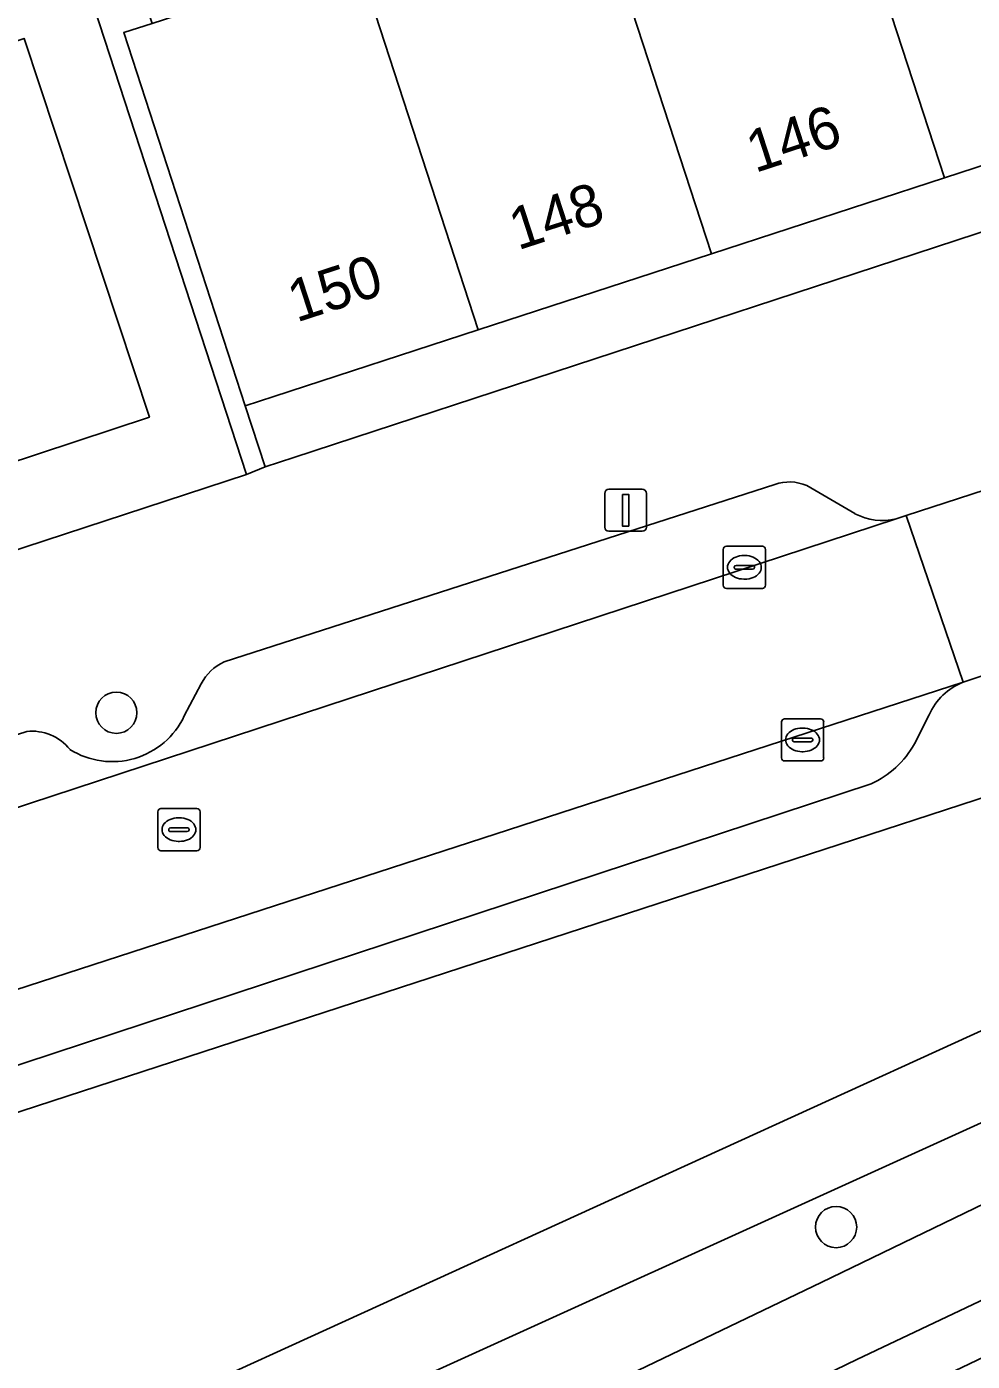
# Model space of a CAD drawing. Extents: x 158086 to 159499, y 382904 to 383981.
# Drawn here: x 159368.25 to 159390.7, y 382954.22 to 382985.89 of the extents above; entities that cross this region are included whole.
import ezdxf

# ---------------------------------------------------------------- set-up
doc = ezdxf.new("R2010")
doc.units = 0
for name, color, linetype in [('IMGEO_Berm_groen', 7, 'Continuous'), ('IMGEO_Boom', 7, 'Continuous'), ('IMGEO_Erf', 7, 'Continuous'), ('IMGEO_Kolk', 7, 'Continuous'), ('IMGEO_Lichtmast', 7, 'Continuous'), ('IMGEO_Pand', 7, 'Continuous'), ('IMGEO_Pand_nummerreeks', 7, 'Continuous'), ('IMGEO_Pand_vergunning_verleend', 7, 'Continuous'), ('IMGEO_Parkeervlak_open', 7, 'Continuous'), ('IMGEO_Rijbaan_lokaal_gesloten', 7, 'Continuous'), ('IMGEO_Rijbaan_lokaal_open', 7, 'Continuous'), ('IMGEO_Rioolput', 7, 'Continuous'), ('IMGEO_Voetpad_open', 7, 'Continuous')]:
    doc.layers.add(name, color=color, linetype=linetype)

msp = doc.modelspace()

# ---------------------------------------------------------------- linework, layer by layer
at = {"layer": 'IMGEO_Berm_groen'}
for points in [[(159399.231, 382965.857), (159397.971, 382969.883), (159341.152, 382951.371), (159343.991, 382942.614), (159358.526, 382947.853), (159366.41, 382950.895)], [(159399.854, 382963.943), (159399.231, 382965.857), (159366.41, 382950.895), (159358.526, 382947.853), (159343.991, 382942.614), (159344.618, 382940.714), (159366.304, 382948.71)], [(159376.06, 382952.292), (159377.646, 382951.556), (159387.109, 382956.089), (159394.875, 382959.851), (159400.37, 382962.358), (159399.854, 382963.943), (159366.304, 382948.71), (159344.618, 382940.714), (159345.302, 382938.641), (159348.236, 382939.606), (159360.99, 382945.438)]]:
    msp.add_lwpolyline(points, close=True, dxfattribs=at)
at = {"layer": 'IMGEO_Boom'}
for centre in [(159370.379, 382969.61), (159387.462, 382957.408)]:
    msp.add_circle(centre, 0.489, dxfattribs=at)
at = {"layer": 'IMGEO_Erf'}
msp.add_lwpolyline([(159337.523, 382963.484), (159373.472, 382975.264), (159368.41, 382990.764), (159364.998, 383001.211), (159363.796, 383000.817), (159361.473, 383000.053), (159332.496, 382990.769)], dxfattribs=at)
msp.add_lwpolyline([(159396.025, 382982.686), (159395.567, 382984.103), (159390.035, 382982.3), (159384.503, 382980.497), (159378.97, 382978.693), (159374.119, 382977.112), (159373.438, 382976.89), (159373.909, 382975.444), (159374.591, 382975.667)], close=True, dxfattribs=at)
at = {"layer": 'IMGEO_Kolk'}
for p, q in [((159384.785, 382972.634), (159384.785, 382973.486)), ((159384.86, 382973.56), (159385.712, 382973.56)), ((159385.273, 382973.34), (159385.298, 382973.34)), ((159385.786, 382973.486), (159385.786, 382972.634)), ((159385.044, 382973.054), (159385.044, 382973.066)), ((159385.482, 382973.017), (159385.084, 382973.017)), ((159385.087, 382973.103), (159385.485, 382973.103)), ((159385.528, 382973.066), (159385.528, 382973.054)), ((159385.296, 382972.78), (159385.271, 382972.78)), ((159385.712, 382972.56), (159384.86, 382972.56)), ((159386.166, 382968.54), (159386.166, 382969.392)), ((159386.241, 382969.466), (159387.093, 382969.466)), ((159386.654, 382969.246), (159386.679, 382969.246)), ((159387.167, 382969.392), (159387.167, 382968.54)), ((159386.425, 382968.96), (159386.425, 382968.972)), ((159386.863, 382968.923), (159386.465, 382968.923)), ((159386.468, 382969.009), (159386.866, 382969.009)), ((159386.909, 382968.972), (159386.909, 382968.96)), ((159386.677, 382968.686), (159386.652, 382968.686)), ((159387.093, 382968.466), (159386.241, 382968.466))]:
    msp.add_line(p, q, dxfattribs=at)
for points in [[(159384.785, 382972.634), (159384.785, 382973.486)], [(159384.86, 382973.56), (159385.712, 382973.56)], [(159385.786, 382973.486), (159385.786, 382972.634)], [(159385.712, 382972.56), (159384.86, 382972.56)], [(159386.166, 382968.54), (159386.166, 382969.392)], [(159386.241, 382969.466), (159387.093, 382969.466)], [(159387.167, 382969.392), (159387.167, 382968.54)], [(159387.093, 382968.466), (159386.241, 382968.466)]]:
    msp.add_lwpolyline(points, dxfattribs=at)
for centre, radius, start, end in [((159384.862, 382973.484), 0.0765, 91.552, 178.448), ((159384.862, 382973.484), 0.0765, 91.552, 178.448), ((159385.71, 382973.484), 0.0765, 1.552, 88.448), ((159385.71, 382973.484), 0.0765, 1.552, 88.448), ((159385.084, 382973.063), 0.0403, 85.8775, 175.7526), ((159385.081, 382973.053), 0.0366, 178.938, 274.7102), ((159385.485, 382973.06), 0.043, 264.8664, 352.4533), ((159385.489, 382973.065), 0.0386, 1.7309, 96.639), ((159384.862, 382972.636), 0.0765, 181.552, 268.448), ((159384.862, 382972.636), 0.0765, 181.552, 268.448), ((159385.71, 382972.636), 0.0765, 271.552, 358.448), ((159385.71, 382972.636), 0.0765, 271.552, 358.448), ((159386.243, 382969.39), 0.0765, 91.552, 178.448), ((159386.243, 382969.39), 0.0765, 91.552, 178.448), ((159387.091, 382969.39), 0.0765, 1.552, 88.448), ((159387.091, 382969.39), 0.0765, 1.552, 88.448), ((159386.465, 382968.969), 0.0403, 85.8775, 175.7526), ((159386.462, 382968.959), 0.0366, 178.938, 274.7102), ((159386.866, 382968.966), 0.043, 264.8664, 352.4533), ((159386.87, 382968.971), 0.0386, 1.7309, 96.639), ((159386.243, 382968.542), 0.0765, 181.552, 268.448), ((159386.243, 382968.542), 0.0765, 181.552, 268.448), ((159387.091, 382968.542), 0.0765, 271.552, 358.448), ((159387.091, 382968.542), 0.0765, 271.552, 358.448)]:
    msp.add_arc(centre, radius, start, end, dxfattribs=at)
for centre, major_axis, ratio, start_param, end_param in [((159385.272, 382973.06), (-0.387, 0.002), 0.722429, 4.712389, 7.853982), ((159385.297, 382973.06), (-0.39, 0.002), 0.717154, 1.570796, 4.712389), ((159386.653, 382968.966), (-0.387, 0.002), 0.722429, 4.712389, 7.853982), ((159386.678, 382968.966), (-0.39, 0.002), 0.717154, 1.570796, 4.712389)]:
    msp.add_ellipse(centre, major_axis=major_axis, ratio=ratio, start_param=start_param, end_param=end_param, dxfattribs=at)
at = {"layer": 'IMGEO_Lichtmast'}
for p, q in [((159382.071, 382974.915), (159382.861, 382974.915)), ((159382.861, 382974.915), (159382.071, 382974.915)), ((159381.971, 382974.015), (159381.971, 382974.815)), ((159381.971, 382974.815), (159381.971, 382974.015)), ((159382.961, 382974.815), (159382.961, 382974.015)), ((159382.961, 382974.015), (159382.961, 382974.815)), ((159382.861, 382973.915), (159382.071, 382973.915)), ((159382.071, 382973.915), (159382.861, 382973.915))]:
    msp.add_line(p, q, dxfattribs=at)
msp.add_lwpolyline([(159382.391, 382974.79), (159382.541, 382974.79), (159382.541, 382974.04), (159382.391, 382974.04), (159382.391, 382974.79)], dxfattribs=at)
for centre, start, end in [((159382.071, 382974.815), 90, 180), ((159382.071, 382974.815), 90, 180), ((159382.861, 382974.815), 0, 90), ((159382.861, 382974.815), 360, 90), ((159382.071, 382974.015), 180, 270), ((159382.071, 382974.015), 180, 270), ((159382.861, 382974.015), 270, 0), ((159382.861, 382974.015), 270, 0)]:
    msp.add_arc(centre, 0.1, start, end, dxfattribs=at)
at = {"layer": 'IMGEO_Pand'}
for points in [[(159392.703, 382992.958), (159387.15, 382991.15), (159390.035, 382982.3), (159395.567, 382984.103), (159394.791, 382986.501)], [(159387.15, 382991.15), (159381.617, 382989.348), (159384.503, 382980.497), (159390.035, 382982.3)], [(159381.617, 382989.348), (159376.085, 382987.546), (159378.97, 382978.693), (159384.503, 382980.497)], [(159376.085, 382987.546), (159371.228, 382985.965), (159370.553, 382985.745), (159373.438, 382976.89), (159374.119, 382977.112), (159378.97, 382978.693)]]:
    msp.add_lwpolyline(points, close=True, dxfattribs=at)
at = {"layer": 'IMGEO_Pand_vergunning_verleend'}
msp.add_lwpolyline([(159362.941, 382983.871), (159368.19, 382985.609), (159371.165, 382976.626), (159365.916, 382974.887)], close=True, dxfattribs=at)
at = {"layer": 'IMGEO_Parkeervlak_open'}
for points in [[(159386.008, 382975.027), (159372.937, 382970.816)], [(159387.908, 382974.333), (159386.767, 382975)], [(159352.246, 382963.734), (159351.621, 382962.58), (159350.993, 382961.772), (159388.885, 382974.207)], [(159390.477, 382970.335), (159352.252, 382957.928)], [(159372.393, 382970.294), (159371.992, 382969.535)], [(159389.32, 382968.872), (159389.674, 382969.559)], [(159368.251, 382969.168), (159352.85, 382964.214)], [(159355.216, 382957.023), (159388.292, 382967.923)]]:
    msp.add_lwpolyline(points, dxfattribs=at)
for centre, radius, start, end in [((159386.353, 382974.056), 1.03, 66.3325, 109.5929), ((159388.568, 382975.597), 1.426, 242.4467, 282.856), ((159373.399, 382969.791), 1.124, 114.2309, 153.4046), ((159391.009, 382968.981), 1.455, 111.4568, 156.5839), ((159370.282, 382970.341), 1.891, 237.9723, 334.7702), ((159368.364, 382967.994), 1.18, 39.1206, 95.4815), ((159387.383, 382969.939), 2.211, 294.2664, 331.157)]:
    msp.add_arc(centre, radius, start, end, dxfattribs=at)
at = {"layer": 'IMGEO_Rijbaan_lokaal_gesloten'}
msp.add_lwpolyline([(159417.223, 382966.786), (159402.779, 382961.146), (159400.465, 382960.191), (159398.65, 382959.349), (159395.72, 382957.98), (159391.008, 382955.715), (159387.953, 382954.264), (159379.987, 382950.408), (159379.803, 382950.324), (159361.976, 382942.21), (159349.599, 382936.61), (159346.031, 382935.398), (159345.499, 382935.219), (159345.91, 382934.105), (159350.042, 382935.493), (159380.495, 382949.322), (159400.947, 382959.092), (159418.313, 382965.948)], dxfattribs=at)
at = {"layer": 'IMGEO_Rijbaan_lokaal_open'}
for points in [[(159393.777, 382975.797), (159389.126, 382974.286), (159390.477, 382970.335), (159395.067, 382971.859)], [(159389.126, 382974.286), (159388.885, 382974.207), (159350.993, 382961.772), (159352.252, 382957.928), (159390.477, 382970.335)]]:
    msp.add_lwpolyline(points, close=True, dxfattribs=at)
at = {"layer": 'IMGEO_Rioolput'}
for p, q in [((159371.439, 382967.337), (159372.291, 382967.337)), ((159371.364, 382966.411), (159371.364, 382967.263)), ((159371.852, 382967.117), (159371.877, 382967.117)), ((159372.365, 382967.263), (159372.365, 382966.411)), ((159371.623, 382966.831), (159371.623, 382966.843)), ((159372.061, 382966.794), (159371.663, 382966.794)), ((159371.666, 382966.88), (159372.064, 382966.88)), ((159372.107, 382966.843), (159372.107, 382966.831)), ((159371.875, 382966.557), (159371.85, 382966.557)), ((159372.291, 382966.337), (159371.439, 382966.337))]:
    msp.add_line(p, q, dxfattribs=at)
for points in [[(159371.439, 382967.337), (159372.291, 382967.337)], [(159371.364, 382966.411), (159371.364, 382967.263)], [(159372.365, 382967.263), (159372.365, 382966.411)], [(159372.291, 382966.337), (159371.439, 382966.337)]]:
    msp.add_lwpolyline(points, dxfattribs=at)
for centre, radius, start, end in [((159371.441, 382967.261), 0.0765, 91.552, 178.448), ((159371.441, 382967.261), 0.0765, 91.552, 178.448), ((159372.289, 382967.261), 0.0765, 1.552, 88.448), ((159372.289, 382967.261), 0.0765, 1.552, 88.448), ((159371.663, 382966.84), 0.0403, 85.8775, 175.7526), ((159371.66, 382966.83), 0.0366, 178.938, 274.7102), ((159372.064, 382966.837), 0.043, 264.8664, 352.4533), ((159372.068, 382966.842), 0.0386, 1.7309, 96.639), ((159371.441, 382966.413), 0.0765, 181.552, 268.448), ((159371.441, 382966.413), 0.0765, 181.552, 268.448), ((159372.289, 382966.413), 0.0765, 271.552, 358.448), ((159372.289, 382966.413), 0.0765, 271.552, 358.448)]:
    msp.add_arc(centre, radius, start, end, dxfattribs=at)
for centre, major_axis, ratio, start_param, end_param in [((159371.851, 382966.837), (-0.387, 0.002), 0.722429, 4.712389, 7.853982), ((159371.876, 382966.837), (-0.39, 0.002), 0.717154, 1.570796, 4.712389)]:
    msp.add_ellipse(centre, major_axis=major_axis, ratio=ratio, start_param=start_param, end_param=end_param, dxfattribs=at)
at = {"layer": 'IMGEO_Voetpad_open'}
for points in [[(159475.522, 383008.179), (159475.881, 383007.129), (159470.107, 383005.305), (159469.711, 383006.321), (159454.206, 383001.359), (159454.175, 383001.458), (159453.118, 383001.152), (159450.394, 383000.364), (159406.519, 382986.097), (159396.025, 382982.686), (159374.591, 382975.667), (159373.909, 382975.444), (159373.472, 382975.264), (159337.523, 382963.484), (159304.533, 382952.697), (159302.662, 382952.288), (159269.337, 382942.719), (159263.077, 382941.3), (159262.22, 382941.117), (159260.558, 382940.762), (159248.461, 382938.896), (159237.38, 382937.512)], [(159332.496, 382990.769), (159361.473, 383000.053), (159363.796, 383000.817), (159364.998, 383001.211), (159368.41, 382990.764), (159373.472, 382975.264), (159373.909, 382975.444), (159373.438, 382976.89), (159370.553, 382985.745), (159371.228, 382985.965), (159366.932, 382999.117), (159365.759, 383002.709), (159362.777, 383001.719), (159360.293, 383000.894), (159358.774, 383000.484), (159356.798, 382999.812), (159356.76, 382999.923), (159356.752, 382999.92), (159351.499, 382998.223), (159351.538, 382998.104), (159348.705, 382997.17), (159345.892, 382996.242)], [(159388.885, 382974.207), (159389.126, 382974.286), (159393.777, 382975.797)], [(159372.937, 382970.816), (159386.008, 382975.027)], [(159386.767, 382975), (159387.908, 382974.333)], [(159395.067, 382971.859), (159390.477, 382970.335)], [(159371.992, 382969.535), (159372.393, 382970.294)], [(159339.122, 382953.708), (159338.967, 382953.657), (159339.753, 382950.899), (159341.152, 382951.371), (159397.971, 382969.883)], [(159389.674, 382969.559), (159389.32, 382968.872)], [(159352.85, 382964.214), (159368.251, 382969.168)], [(159388.292, 382967.923), (159355.216, 382957.023)], [(159400.465, 382960.191), (159402.779, 382961.146), (159402.039, 382963.012), (159401.812, 382962.914), (159400.37, 382962.358), (159394.875, 382959.851), (159387.109, 382956.089), (159377.646, 382951.556), (159376.06, 382952.292), (159360.99, 382945.438), (159348.236, 382939.606), (159345.302, 382938.641)], [(159379.803, 382950.324), (159379.987, 382950.408), (159387.953, 382954.264), (159391.008, 382955.715), (159395.72, 382957.98), (159398.65, 382959.349), (159400.465, 382960.191)]]:
    msp.add_lwpolyline(points, dxfattribs=at)
for centre, radius, start, end in [((159386.353, 382974.056), 1.03, 66.3325, 109.5929), ((159388.568, 382975.597), 1.426, 242.4467, 282.856), ((159373.399, 382969.791), 1.124, 114.2309, 153.4046), ((159391.009, 382968.981), 1.455, 111.4568, 156.5839), ((159370.282, 382970.341), 1.891, 237.9723, 334.7702), ((159368.364, 382967.994), 1.18, 39.1206, 95.4815), ((159387.383, 382969.939), 2.211, 294.2664, 331.157)]:
    msp.add_arc(centre, radius, start, end, dxfattribs=at)

# ---------------------------------------------------------------- texts
at = {"layer": 'IMGEO_Pand_nummerreeks'}
for s, p in [('146', (159385.54, 382982.412)), ('148', (159379.91, 382980.577)), ('150', (159374.655, 382978.864))]:
    msp.add_text(s, height=1, rotation=18.0539, dxfattribs=at).set_placement(p)

doc.saveas('drawing.dxf')
